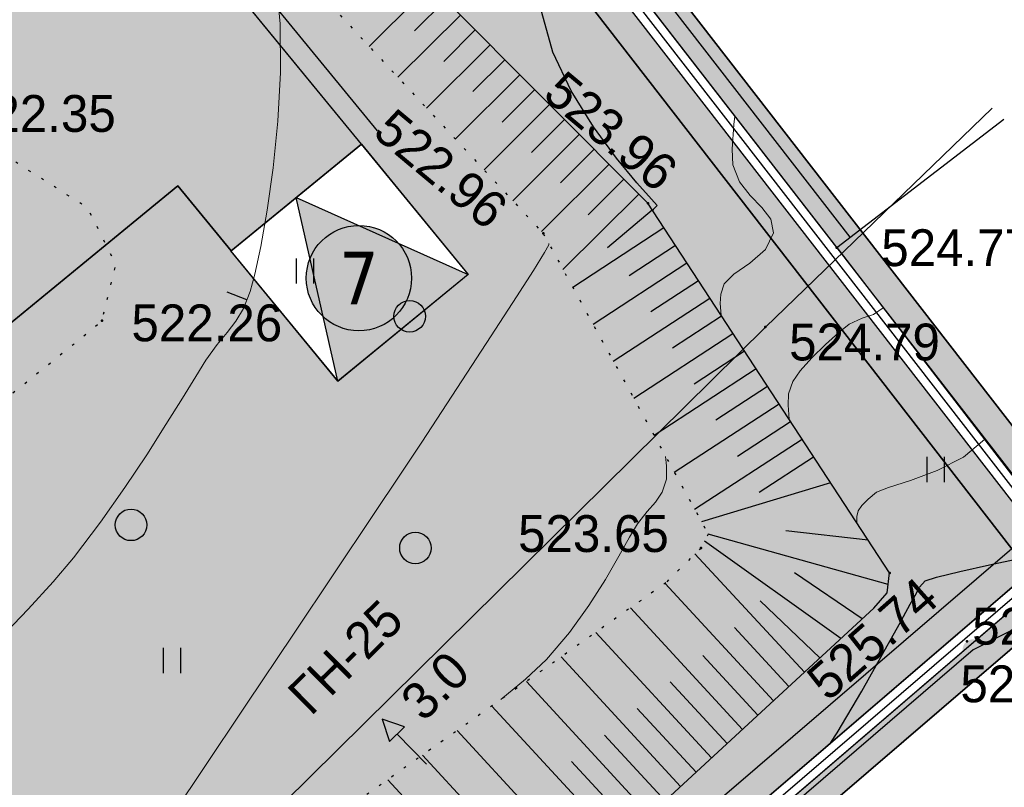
# Model space of a CAD drawing. Header units: millimetres. Extents: x 767170 to 66149698, y -983507 to 2493658.
# Tile 396 of 656: x 4680158 to 4703535, y -695288 to -677060. Entities that reach past the tile are written whole.
import ezdxf
from ezdxf.enums import TextEntityAlignment as Align

# ---------------------------------------------------------------- set-up
doc = ezdxf.new("R2010")
doc.units = ezdxf.units.MM
doc.linetypes.add('Д_ТРОТ_ТРУБА', pattern=[3, 1.5, -1.5])
doc.linetypes.add('Контура низ откосов  Штриховая 0.1-0.5 - - - - - - -', pattern=[0.6, 0.1, -0.5])
for name, color, linetype in [('(004) Точки рельефа', 7, 'Continuous'), ('(004a) Точки рельефа (отк.)', 7, 'Continuous'), ('(007) Здания', 7, 'Continuous'), ('(013) Газ', 30, 'ИК_Газопровод -------г--------'), ('(022) Возд. Линии', 7, 'Continuous'), ('(025) Дорога', 7, 'Continuous'), ('(031) Горизонтали', 42, 'Continuous'), ('(035) Откосы', 7, 'Continuous'), ('(036) Растительность', 7, 'Continuous'), ('(038) Деревья', 7, 'Continuous'), ('(039) Земля', 7, 'Continuous'), ('(040) Ограда', 7, 'Continuous'), ('bardyur', 7, 'Continuous'), ('GLUXOY OG', 7, 'Continuous'), ('latok', 6, 'Continuous'), ('METALL OG', 7, 'Continuous')]:
    doc.layers.add(name, color=color, linetype=linetype)
for name, color, linetype, lineweight in [('(032) Горизонтали утолщенные', 32, 'Continuous', 30), ('(042) Бергштрих', 32, 'Continuous', 30), ('ВВГ 3х2.5', 5, 'Continuous', 40)]:
    doc.layers.add(name, color=color, linetype=linetype, lineweight=lineweight)
doc.styles.add('BM-431', font='txt')
doc.styles.add('D-431', font='txt')
doc.styles.get("Standard").update_dxf_attribs({"font": 'isocpeui.ttf'})
doc.styles.add('Tahoma', font='tahoma.ttf')
doc.linetypes.add('BORD2', pattern='A,0.5,[130,ltypeshp.shx,S=0.25,R=135,X=0,Y=0],0.1,[130,ltypeshp.shx,S=0.25,R=135,X=0,Y=0],0.5', length=1.1)
doc.linetypes.add('FENCELINE1', pattern='A,6.35,-2.54,[133,ltypeshp.shx,S=2.54,R=0,X=-2.54,Y=0],-2.54,25.4', length=36.83)
doc.linetypes.add('GAZ_VOZDUSH', pattern='A,1,-2,["~",Standard,S=3,R=0,X=-1.5,Y=-1.5],-1,10', length=14)
doc.linetypes.add('ИК_Газопровод -------г--------', pattern='A,9,-0.6,["Г",Standard,S=1.2,R=0,X=0,Y=-0.6],-1.2', length=10.8)
doc.linetypes.add('ОГРАДА_БЕТ', pattern='A,4,["|",Standard,S=0.8,R=0,X=0,Y=-0.8],4', length=8)
doc.linetypes.add('ОГРАДА_ГЛИН', pattern='A,4,["|",Standard,S=0.8,R=0,X=0,Y=-0.8],0.5,["|",Standard,S=0.8,R=0,X=0,Y=-0.8],3.5', length=8)

# ---------------------------------------------------------------- blocks, each defined once
blk = doc.blocks.new('d')
at = {"layer": '(038) Деревья'}
blk.add_ellipse((0, 0), major_axis=(0.265, 0.265), ratio=1, start_param=5.497787, end_param=11.780972, dxfattribs=at)
blk = doc.blocks.new('I04010')
for p, q in [((-0.412273, 0.007146), (-0.412273, 1.207146)), ((0.387727, 1.207146), (0.387727, 0.007146))]:
    blk.add_line(p, q)
blk = doc.blocks.new('wef-flat-9')
at = {"layer": '(025) Дорога', "linetype": 'Д_ТРОТ_ТРУБА'}
blk.add_hatch(color=0, dxfattribs=at).paths.add_polyline_path([(-1751554.747, -1402386.181), (-1751554.392, -1402385.83), (-1751554.921, -1402385.65)])
at = {"layer": '(022) Возд. Линии', "color": 0}
for points in [[(-1751554.921, -1402385.65), (-1751554.747, -1402386.181)], [(-1751553.867, -1402386.717), (-1751554.569, -1402386.006)]]:
    blk.add_lwpolyline(points, dxfattribs=at)
at = {"layer": '(025) Дорога', "color": 0, "linetype": 'Д_ТРОТ_ТРУБА'}
blk.add_lwpolyline([(-1751554.747, -1402386.181), (-1751554.392, -1402385.83), (-1751554.921, -1402385.65), (-1751554.747, -1402386.181)], close=True, dxfattribs=at)
blk.add_lwpolyline([(-1751554.747, -1402386.181), (-1751554.392, -1402385.83)], dxfattribs=at)
blk = doc.blocks.new('A$C05d28b1e')
at = {"layer": '(013) Газ', "linetype": 'ByBlock'}
h = blk.add_hatch(color=0, dxfattribs=at)
edge = h.paths.add_edge_path()
edge.add_arc((-29954, -94459), 250, 0, 360)
at = {"layer": '(004) Точки рельефа', "color": 7, "linetype": 'ByBlock', "lineweight": -2}
for p in [(-37675, -83853), (-40161, -84572), (-33190, -84908), (-50637, -86644), (-34885, -86796), (-36416, -92038), (-31938, -92630)]:
    blk.add_point(p, dxfattribs=at)
at = {"layer": '(004a) Точки рельефа (отк.)', "color": 7, "linetype": 'ByBlock', "lineweight": -2}
blk.add_point((-30100, -94254), dxfattribs=at)
at = {"layer": '(007) Здания', "ltscale": 600}
for points in [[(-33190, -84908), (-29228, -81858)], [(-33190, -84908), (-27799, -91911), (-26584, -93359)]]:
    blk.add_lwpolyline(points, dxfattribs=at)
at = {"layer": '(013) Газ', "linetype": 'GAZ_VOZDUSH', "ltscale": 600, "flags": 128}
for points in [[(139039, 153682), (138885, 152734), (135454, 145357), (130316, 142546), (115842, 109039), (104824, 79051), (99727, 68744), (82201, 34139), (52809, 3628), (56082, -3749), (32593, -24350), (33828, -29046), (31852, -35564), (-6995, -77251), (-10648, -79274), (-22017, -90450), (-29954, -94459), (-74554, -132816), (-76953, -135094)], [(-29501, -81599), (-34885, -86796), (-57126, -108761), (-84722, -135134), (-87949, -138482), (-84911, -141883), (-86034, -142931)]]:
    blk.add_lwpolyline(points, dxfattribs=at)
at = {"layer": '(031) Горизонтали', "color": 42, "linetype": 'Continuous', "lineweight": 0, "ltscale": 600}
for points in [[(-53084, -94212), (-52391, -93495), (-51793, -92846), (-51310, -92270), (-50675, -91429), (-50095, -90606), (-49575, -89826), (-49118, -89110), (-48728, -88481), (-48410, -87964), (-48168, -87581), (-47901, -87210), (-47666, -86923), (-47459, -86657), (-47277, -86353), (-47116, -85948), (-47008, -85540), (-46867, -84880), (-46715, -84020), (-46571, -83010), (-46458, -81902), (-46395, -80747), (-46403, -79597), (-46505, -78503)], [(-35937, -86512), (-35956, -86237), (-35944, -86014), (-35861, -85766), (-35632, -85540), (-35253, -85274), (-34886, -84952), (-34694, -84554), (-34756, -84234), (-34968, -83952), (-35244, -83670), (-35503, -83347), (-35659, -82941), (-35674, -82570), (-35637, -81987), (-35613, -81784)], [(-52552, -103706), (-52539, -103695), (-52373, -103449), (-51921, -102778), (-51235, -101758), (-50367, -100466), (-49369, -98979), (-48291, -97373), (-47186, -95724), (-46104, -94110), (-45098, -92606), (-44218, -91289), (-43517, -90236), (-43045, -89524), (-42451, -88619), (-41855, -87709), (-41292, -86845), (-40794, -86075), (-40395, -85452), (-40128, -85023), (-40027, -84839), (-40029, -84812)], [(-34324, -88979), (-34324, -88979), (-34348, -88649), (-34334, -88381), (-34234, -88086), (-34063, -87836), (-33785, -87526), (-33457, -87206), (-33141, -86923), (-32895, -86727), (-32591, -86579), (-32320, -86496), (-32092, -86335)], [(-32712, -91446), (-32712, -91446), (-32717, -91295), (-32683, -91156), (-32599, -91034), (-32449, -90878), (-32248, -90715), (-31960, -90601), (-31439, -90435), (-30805, -90201), (-30180, -89883), (-29683, -89464)], [(-41163, -95638), (-40578, -95151), (-40079, -94686), (-39540, -94048), (-39075, -93402), (-38683, -92785), (-38362, -92233), (-38109, -91782), (-37922, -91467), (-37696, -91174), (-37494, -90949), (-37335, -90717), (-37236, -90402), (-37232, -90093), (-37255, -89865)]]:
    blk.add_lwpolyline(points, dxfattribs=at)
at = {"layer": '(032) Горизонтали утолщенные', "color": 32, "linetype": 'Continuous', "lineweight": 30, "ltscale": 600}
for points in [[(-37549, -84045), (-37544, -83991), (-37502, -83952), (-37459, -83904), (-37591, -83759), (-37938, -83370), (-38421, -82780), (-38966, -82036), (-39495, -81182), (-39930, -80264), (-40197, -79327), (-40291, -78454), (-40272, -77672), (-40155, -76939), (-39954, -76215), (-39947, -76195)], [(-33328, -96659), (-33185, -96428), (-32599, -95437), (-32102, -94564), (-31713, -93860), (-31450, -93377), (-31332, -93165), (-31227, -92970), (-31091, -92819), (-30825, -92734), (-30268, -92597), (-29564, -92438), (-28858, -92286), (-28293, -92170), (-28014, -92120), (-27806, -92141), (-27609, -92137)]]:
    blk.add_lwpolyline(points, dxfattribs=at)
at = {"layer": '(035) Откосы', "ltscale": 600}
for p, q in [((-44291, -80129), (-42832, -78676)), ((-43215, -79763), (-42479, -79030)), ((-43610, -80862), (-42126, -79384)), ((-42521, -80484), (-41773, -79739)), ((-42929, -81595), (-41420, -80093)), ((-41828, -81204), (-41068, -80447)), ((-42247, -82328), (-40715, -80801)), ((-41134, -81925), (-40362, -81155)), ((-41566, -83060), (-40009, -81510)), ((-40441, -82645), (-39656, -81864)), ((-40885, -83793), (-39304, -82218)), ((-39748, -83366), (-38951, -82572)), ((-40204, -84526), (-38598, -82926)), ((-39094, -84126), (-38245, -83280)), ((-39692, -85427), (-37892, -83635)), ((-38636, -84908), (-37570, -84014)), ((-39461, -85847), (-37297, -84432)), ((-38121, -85568), (-37023, -84850)), ((-38978, -86726), (-36749, -85269)), ((-37606, -86426), (-36476, -85687)), ((-38496, -87605), (-36202, -86106)), ((-37092, -87284), (-35929, -86524)), ((-38013, -88484), (-35655, -86943)), ((-36577, -88142), (-35382, -87361)), ((-37530, -89363), (-35108, -87780)), ((-36062, -89000), (-34835, -88198)), ((-37048, -90242), (-34561, -88617)), ((-35547, -89858), (-34288, -89035)), ((-36565, -91121), (-34014, -89454)), ((-35032, -90716), (-33741, -89872)), ((-36557, -92178), (-33960, -94991)), ((-37269, -92880), (-34695, -95669)), ((-38092, -93463), (-35430, -96347)), ((-35013, -93291), (-33593, -94652)), ((-35620, -93930), (-34328, -95330)), ((-38915, -94046), (-36164, -97025)), ((-39738, -94628), (-36899, -97703)), ((-36372, -94590), (-35062, -96008)), ((-40560, -95211), (-37634, -98382)), ((-37150, -95220), (-35797, -96686)), ((-41383, -95794), (-38368, -99060)), ((-37929, -95851), (-36532, -97364)), ((-42206, -96377), (-40182, -98569)), ((-38708, -96481), (-37266, -98043)), ((-43029, -96960), (-39838, -100416)), ((-39486, -97112), (-38001, -98721)), ((-43851, -97542), (-40572, -101094))]:
    blk.add_line(p, q, dxfattribs=at)
at = {"layer": '(035) Откосы', "linetype": 'Контура низ откосов  Штриховая 0.1-0.5 - - - - - - -', "ltscale": 600}
blk.add_lwpolyline([(-58043, -62121), (-51597, -72270), (-40161, -84572), (-36241, -91710), (-36416, -92038), (-37251, -92867), (-52689, -103803), (-66190, -113316), (-74159, -122490), (-84579, -134080)], dxfattribs=at)
at = {"layer": '(035) Откосы', "ltscale": 600}
for points in [[(-82186, -137023), (-69421, -126056), (-64578, -118675), (-47013, -107040), (-32314, -93471), (-31996, -93107), (-31938, -92630), (-37675, -83853), (-49817, -71663), (-58043, -62121)], [(-33337, -90490), (-36401, -91420)], [(-32445, -91855), (-34401, -91632)], [(-31972, -92905), (-36241, -91710)], [(-33092, -94189), (-36329, -91874)], [(-32585, -93721), (-34196, -92633)]]:
    blk.add_lwpolyline(points, dxfattribs=at)
at = {"layer": '(039) Земля', "linetype": 'Контура низ откосов  Штриховая 0.1-0.5 - - - - - - -', "ltscale": 600, "flags": 128}
blk.add_lwpolyline([(-69513, -96381), (-68982, -98259), (-67869, -99049), (-67044, -99442), (-53679, -89104), (-51093, -87023), (-50637, -86644), (-50306, -85304), (-50975, -83967), (-52820, -82792), (-54266, -82457), (-69297, -95728), (-69513, -96381)], dxfattribs=at)
at = {"layer": '(040) Ограда', "linetype": 'ОГРАДА_БЕТ', "ltscale": 600, "flags": 128}
for points in [[(-33190, -84908), (-58509, -52263), (-37656, -33532), (-37389, -33830), (-37091, -33562)], [(-84579, -134080), (-82186, -137023), (-81425, -137959), (-27799, -91911)]]:
    blk.add_lwpolyline(points, dxfattribs=at)
at = {"layer": '(040) Ограда', "ltscale": 600, "flags": 128}
blk.add_lwpolyline([(-32874, -84663), (-57965, -52312), (-37686, -34097), (-37419, -34394), (-36824, -33860)], dxfattribs=at)
at = {"layer": '(040) Ограда', "ltscale": 600}
blk.add_lwpolyline([(-84889, -134332), (-82496, -137275), (-81476, -138531), (-27538, -92214)], dxfattribs=at)
at = {"layer": '(042) Бергштрих', "color": 32, "linetype": 'Continuous', "lineweight": 30, "ltscale": 600}
blk.add_line((-47196, -86150), (-47661, -85965), dxfattribs=at)
at = {"layer": '(022) Возд. Линии', "xscale": 1000, "yscale": 1000, "zscale": 1000}
blk.add_blockref('wef-flat-9', (1751510938, 1402289545), dxfattribs=at)
at = {"layer": '(036) Растительность', "linetype": 'Continuous', "xscale": 500, "yscale": 500, "zscale": 500}
for p in [(-45810, -85766), (-30836, -90477), (-48970, -95012)]:
    blk.add_blockref('I04010', p, dxfattribs=at)
at = {"layer": '(038) Деревья', "linetype": 'Continuous', "xscale": 1000, "yscale": 1000, "zscale": 1000}
for p in [(-43332, -86537), (-49945, -91491), (-43194, -92041)]:
    blk.add_blockref('d', p, dxfattribs=at)
at = {"layer": '(004) Точки рельефа', "linetype": 'ByBlock', "char_height": 875, "attachment_point": 4, "style": 'D-431'}
for s, insert, rotation in [('523.96', (-39927, -80998), 320.1704), ('522.96', (-43964, -81894), 320.1704), ('525.74', (-33686, -95381), 41.4416)]:
    blk.add_mtext(s, dxfattribs=dict(at, insert=insert, rotation=rotation))
for s, insert in [('522.35', (-53888, -81728)), ('524.77', (-32134, -84916)), ('522.26', (-49937, -86701)), ('524.79', (-34322, -87155)), ('523.65', (-40757, -91704)), ('526.59', (-30255, -95272))]:
    blk.add_mtext(s, dxfattribs=dict(at, insert=insert))
at = {"layer": '(004a) Точки рельефа (отк.)', "linetype": 'ByBlock', "insert": (-29975, -93904), "char_height": 875, "attachment_point": 4, "style": 'D-431'}
blk.add_mtext('526.53', dxfattribs=at)
at = {"layer": '(013) Газ', "color": 0, "linetype": 'Continuous', "style": 'BM-431'}
for s, p in [('ГН-25', (-45678, -96051)), ('3.0', (-43000, -96192))]:
    blk.add_text(s, height=875, rotation=44.6423, dxfattribs=at).set_placement(p)
blk = doc.blocks.new('A$Cf7d37bc6')
h = blk.add_hatch(color=1)
h.dxf.hatch_style = 1
h.paths.add_polyline_path([(-1024, 1718), (-695, -2742), (2742, -695)])
blk.add_lwpolyline([(-2742, 695), (695, 2742), (2742, -695), (-695, -2742)], close=True)
blk.add_lwpolyline([(-695, -2742), (-1024, 1718), (2742, -695)])
blk = doc.blocks.new('Eksplikatsia')
h = blk.add_hatch(color=2)
h.dxf.hatch_style = 1
edge = h.paths.add_edge_path()
edge.add_arc((0, 0), 1250, 0, 360)
at = {"lineweight": 30}
blk.add_circle((0, 0), 1250, dxfattribs=at)
at = {"color": 1}
blk.add_attdef('№', text='', height=1250, dxfattribs=at).set_placement((0, 0), align=Align.MIDDLE_CENTER)
blk = doc.blocks.new('asdaw1234141')
at = {"layer": '(013) Газ', "linetype": 'ByBlock'}
h = blk.add_hatch(color=0, dxfattribs=at)
edge = h.paths.add_edge_path()
edge.add_arc((-14289, -32290), 250, 0, 360)
at = {"layer": '(004) Точки рельефа', "color": 7, "linetype": 'ByBlock', "lineweight": -2}
for p in [(-17525, -22739), (-20751, -29869), (-16273, -30461)]:
    blk.add_point(p, dxfattribs=at)
at = {"layer": '(004a) Точки рельефа (отк.)', "color": 7, "linetype": 'ByBlock', "lineweight": -2}
blk.add_point((-14435, -32085), dxfattribs=at)
at = {"layer": '(007) Здания', "ltscale": 600}
for points in [[(-17525, -22739), (-13563, -19689)], [(-17525, -22739), (-12134, -29742), (-10919, -31190)]]:
    blk.add_lwpolyline(points, dxfattribs=at)
at = {"layer": '(013) Газ', "linetype": 'GAZ_VOZDUSH', "ltscale": 600, "flags": 128}
blk.add_lwpolyline([(-13836, -19430), (-19220, -24627), (-41461, -46592), (-69057, -72965), (-72284, -76313), (-69246, -79714), (-70369, -80762)], dxfattribs=at)
at = {"layer": '(031) Горизонтали', "color": 42, "linetype": 'Continuous', "lineweight": 0, "ltscale": 600}
for points in [[(-36887, -41537), (-36874, -41526), (-36708, -41280), (-36256, -40609), (-35570, -39589), (-34702, -38297), (-33704, -36810), (-32626, -35204), (-31521, -33555), (-30439, -31941), (-29433, -30437), (-28553, -29120), (-27852, -28067), (-27380, -27355), (-26786, -26450), (-26190, -25540), (-25627, -24676), (-25129, -23906), (-24730, -23283), (-24463, -22854), (-24362, -22670), (-24364, -22643)], [(-18659, -26810), (-18659, -26810), (-18683, -26480), (-18669, -26212), (-18569, -25917), (-18398, -25667), (-18120, -25357), (-17792, -25037), (-17476, -24754), (-17230, -24558), (-16926, -24410), (-16655, -24327), (-16427, -24166)], [(-17047, -29277), (-17047, -29277), (-17052, -29126), (-17018, -28987), (-16934, -28865), (-16784, -28709), (-16583, -28546), (-16295, -28432), (-15774, -28266), (-15140, -28032), (-14515, -27714), (-14018, -27295)], [(-25498, -33469), (-24913, -32982), (-24414, -32517), (-23875, -31879), (-23410, -31233), (-23018, -30616), (-22697, -30064), (-22444, -29613), (-22257, -29298), (-22031, -29005), (-21829, -28780), (-21670, -28548), (-21571, -28233), (-21567, -27924), (-21590, -27696)]]:
    blk.add_lwpolyline(points, dxfattribs=at)
at = {"layer": '(032) Горизонтали утолщенные', "color": 32, "linetype": 'Continuous', "lineweight": 30, "ltscale": 600}
blk.add_lwpolyline([(-17663, -34490), (-17520, -34259), (-16934, -33268), (-16437, -32395), (-16048, -31691), (-15785, -31208), (-15667, -30996), (-15562, -30801), (-15426, -30650), (-15160, -30565), (-14603, -30428), (-13899, -30269), (-13193, -30117), (-12628, -30001), (-12349, -29951), (-12141, -29972), (-11944, -29968)], dxfattribs=at)
at = {"layer": '(035) Откосы', "ltscale": 600}
for p, q in [((-19367, -28547), (-18076, -27703)), ((-20892, -30009), (-18295, -32822)), ((-21604, -30711), (-19030, -33500)), ((-22427, -31294), (-19765, -34178)), ((-19348, -31122), (-17928, -32483)), ((-19955, -31761), (-18663, -33161)), ((-23250, -31877), (-20499, -34856)), ((-24073, -32459), (-21234, -35534)), ((-20707, -32421), (-19397, -33839)), ((-24895, -33042), (-21969, -36213)), ((-21485, -33051), (-20132, -34517)), ((-25718, -33625), (-22703, -36891)), ((-22264, -33682), (-20867, -35195)), ((-26541, -34208), (-24517, -36400)), ((-23043, -34312), (-21601, -35874)), ((-27364, -34791), (-24173, -38247)), ((-23821, -34943), (-22336, -36552)), ((-28186, -35373), (-24907, -38925))]:
    blk.add_line(p, q, dxfattribs=at)
for points in [[(-17672, -28321), (-20736, -29251)], [(-16307, -30736), (-20576, -29541)], [(-16780, -29686), (-18736, -29463)], [(-17427, -32020), (-20664, -29705)], [(-16920, -31552), (-18531, -30464)]]:
    blk.add_lwpolyline(points, dxfattribs=at)
at = {"layer": '(040) Ограда', "linetype": 'ОГРАДА_БЕТ', "ltscale": 600, "flags": 128}
blk.add_lwpolyline([(-68914, -71911), (-66521, -74854), (-65760, -75790), (-12134, -29742)], dxfattribs=at)
at = {"layer": '(040) Ограда', "ltscale": 600}
blk.add_lwpolyline([(-69224, -72163), (-66831, -75106), (-65811, -76362), (-11873, -30045)], dxfattribs=at)
at = {"layer": '(022) Возд. Линии', "xscale": 1000, "yscale": 1000, "zscale": 1000}
blk.add_blockref('wef-flat-9', (1751526603, 1402351714), dxfattribs=at)
at = {"layer": '(036) Растительность', "linetype": 'Continuous', "xscale": 500, "yscale": 500, "zscale": 500}
blk.add_blockref('I04010', (-15171, -28308), dxfattribs=at)
at = {"layer": '(038) Деревья', "linetype": 'Continuous', "xscale": 1000, "yscale": 1000, "zscale": 1000}
blk.add_blockref('d', (-27529, -29872), dxfattribs=at)
at = {"layer": '(004) Точки рельефа', "linetype": 'ByBlock', "char_height": 875, "attachment_point": 4, "style": 'D-431'}
for s, insert in [('524.77', (-16469, -22747)), ('524.79', (-18657, -24986)), ('523.65', (-25092, -29535)), ('526.59', (-14590, -33103))]:
    blk.add_mtext(s, dxfattribs=dict(at, insert=insert))
at = {"layer": '(004) Точки рельефа', "linetype": 'ByBlock', "insert": (-18021, -33212), "char_height": 875, "attachment_point": 4, "rotation": 41.4416, "style": 'D-431'}
blk.add_mtext('525.74', dxfattribs=at)
at = {"layer": '(004a) Точки рельефа (отк.)', "linetype": 'ByBlock', "insert": (-14310, -31735), "char_height": 875, "attachment_point": 4, "style": 'D-431'}
blk.add_mtext('526.53', dxfattribs=at)
at = {"layer": '(013) Газ', "color": 0, "linetype": 'Continuous', "style": 'BM-431'}
for s, p in [('ГН-25', (-30013, -33882)), ('3.0', (-27335, -34023))]:
    blk.add_text(s, height=875, rotation=44.6423, dxfattribs=at).set_placement(p)
at = {"color": 4, "oblique": 15}
for p in [(7915, -43169, 526510), (-14957, -65237, 525926), (-30354, -80716, 525694), (-52139, -102428, 524466)]:
    blk.add_attdef('Z', p, '', height=1000, rotation=4.8022, dxfattribs=at)

msp = doc.modelspace()

# ---------------------------------------------------------------- hatches: boundary and pattern name
at = {"true_color": 0xb1ab95}
h = msp.add_hatch(color=253, dxfattribs=at)
h.dxf.hatch_style = 1
edge = h.paths.add_edge_path(flags=17)
edge.add_line((4648328.86, -738071.2), (4647915.34, -737503.02))
edge.add_line((4647915.34, -737503.02), (4646931.78, -738360.79))
edge.add_line((4646931.78, -738360.79), (4609545.14, -686990.45))
edge.add_line((4609545.14, -686990.45), (4554229.9, -602908.45))
edge.add_arc((4559661.29, -598492.56), 7000, 211.28657, 219.112196, ccw=False)
edge.add_line((4553679.22, -602127.79), (4553229.88, -601388.36))
edge.add_line((4553229.88, -601388.36), (4533953.64, -572087.48))
edge.add_line((4533953.64, -572087.48), (4602632.28, -530361.44))
edge.add_line((4602632.28, -530361.44), (4604789.51, -533892.39))
edge.add_line((4604789.51, -533892.39), (4616540.26, -527093.09))
edge.add_line((4616540.26, -527093.09), (4614274.15, -523338.35))
edge.add_line((4614274.15, -523338.35), (4613999.59, -524427.82))
edge.add_line((4613999.59, -524427.82), (4615281.05, -526536.56))
edge.add_line((4615281.05, -526536.56), (4605026.09, -532768.38))
edge.add_line((4605026.09, -532768.38), (4603727.79, -530631.93))
edge.add_line((4603727.79, -530631.93), (4613982.76, -524400.11))
edge.add_line((4613982.76, -524400.11), (4614272.47, -523289.38))
edge.add_line((4614272.47, -523289.38), (4661746.18, -494446.5))
edge.add_line((4661746.18, -494446.5), (4666840.86, -503524.83))
edge.add_line((4666840.86, -503524.83), (4664029.81, -505186.6))
edge.add_line((4664029.81, -505186.6), (4667083.12, -510351.6))
edge.add_line((4667083.12, -510351.6), (4669777.97, -508758.53))
edge.add_line((4669777.97, -508758.53), (4723113.12, -603797.76))
edge.add_line((4723113.12, -603797.76), (4692488.82, -624059.16))
edge.add_line((4692488.82, -624059.16), (4692257.35, -629108.35))
edge.add_line((4692257.35, -629108.35), (4693613.74, -630946.33))
edge.add_line((4693613.74, -630946.33), (4672742.68, -649693.55))
edge.add_line((4672742.68, -649693.55), (4703709.99, -689621.19))
edge.add_line((4703709.99, -689621.19), (4657133.67, -729612.65))
edge.add_line((4657133.67, -729612.65), (4654266.42, -726274.34))
edge.add_line((4654266.42, -726274.34), (4649895.98, -730028.08))
edge.add_line((4649895.98, -730028.08), (4652913.13, -734173.73))
edge.add_line((4652913.13, -734173.73), (4654023.68, -733205.21))
edge.add_line((4654023.68, -733205.21), (4651482.87, -730246.98))
edge.add_line((4651482.87, -730246.98), (4654137.97, -727966.53))
edge.add_line((4654137.97, -727966.53), (4656679.31, -730925.39))
edge.add_line((4656679.31, -730925.39), (4704671.28, -689718.44))
edge.add_line((4704671.28, -689718.44), (4673694.92, -649779.14))
edge.add_line((4673694.92, -649779.14), (4694554.49, -631042.24))
edge.add_line((4694554.49, -631042.24), (4692967.99, -628892.43))
edge.add_line((4692967.99, -628892.43), (4693171.79, -624446.63))
edge.add_line((4693171.79, -624446.63), (4724041.97, -604022.56))
edge.add_line((4724041.97, -604022.56), (4662002, -493472.01))
edge.add_line((4662002, -493472.01), (4532970.04, -571866.01))
edge.add_line((4532970.04, -571866.01), (4608969.43, -687388.99))
edge.add_line((4608969.43, -687388.99), (4646815.68, -739390.85))
edge.add_line((4646815.68, -739390.85), (4648328.86, -738071.2))
h.paths.add_polyline_path([(4608640.46, -687616.72), (4532407.98, -571739.45), (4662148.18, -492915.16), (4724572.74, -604151.02), (4693562.06, -624668.05), (4693374.06, -628769.05), (4695092.06, -631097.05), (4674239.06, -649828.05), (4705218.78, -689771.68), (4656939.91, -731228.8), (4657460.9, -731835.39), (4654805.8, -734115.84), (4654284.31, -733508.66), (4653149.42, -734498.41), (4654323.65, -736111.82), (4659153.09, -731963.84), (4658306.41, -730978.06), (4706180.05, -689868.9), (4675191.31, -649913.64), (4696032.82, -631192.96), (4694084.7, -628553.13), (4694245.04, -625055.52), (4725501.59, -604375.82), (4662404, -491940.66), (4531424.38, -571517.97), (4608064.75, -688015.26), (4646633.24, -741009.51), (4648978.66, -738964.05), (4648565.15, -738395.87), (4646749.34, -739979.46)])
at = {"true_color": 0x939598}
h = msp.add_hatch(color=252, dxfattribs=at)
h.dxf.hatch_style = 1
edge = h.paths.add_edge_path(flags=16)
edge.add_line((4573708.6, -594051.74), (4561051.61, -601743.25))
edge.add_arc((4559493.66, -599179.51), 3000, 211.28657, 301.28657, ccw=False)
edge.add_line((4556929.91, -600737.47), (4542991.9, -577801.35))
edge.add_arc((4545555.64, -576243.39), 3000, 121.28657, 211.28657, ccw=False)
edge.add_line((4543997.69, -573679.65), (4557535.03, -565453.16))
edge.add_arc((4559092.99, -568016.9), 3000, 29.088455, 121.28657, ccw=False)
edge.add_line((4561714.6, -566558.42), (4569388.96, -580353.06))
edge.add_line((4569388.96, -580353.06), (4570361.99, -582102.09))
edge.add_line((4570361.99, -582102.09), (4572308.06, -585600.14))
edge.add_line((4572308.06, -585600.14), (4573281.1, -587349.17))
edge.add_line((4573281.1, -587349.17), (4574772.25, -590029.52))
edge.add_arc((4572150.64, -591488), 3000, -58.71343, 29.088455, ccw=False)
edge = h.paths.add_edge_path(flags=16)
edge.add_line((4633053.35, -604862.94), (4641159.4, -619934.02))
edge.add_arc((4638517.31, -621355.08), 3000, -61.72623, 28.27377, ccw=False)
edge.add_line((4639938.37, -623997.16), (4612215.1, -638908.24))
edge.add_arc((4610794.04, -636266.15), 3000, 209.088455, 298.27377, ccw=False)
edge.add_line((4608172.43, -637724.63), (4600663.25, -624226.89))
edge.add_arc((4603284.86, -622768.41), 3000, 121.28657, 209.088455, ccw=False)
edge.add_line((4601726.9, -620204.67), (4628853.32, -603720.26))
edge.add_arc((4630411.27, -606284), 3000, 28.27377, 121.28657, ccw=False)
edge = h.paths.add_edge_path(flags=16)
edge.add_line((4669460.31, -604792.73), (4664069.3, -595313.39))
edge.add_line((4664069.3, -595313.39), (4660127.26, -588381.85))
edge.add_arc((4662735.03, -586898.78), 3000, 120.099397, 209.6274, ccw=False)
edge.add_line((4661230.53, -584303.31), (4684657.29, -570723.62))
edge.add_arc((4686161.8, -573319.09), 3000, 29.878037, 120.099397, ccw=False)
edge.add_line((4688763.06, -571824.62), (4691629.68, -576814.25))
edge.add_line((4691629.68, -576814.25), (4694200.53, -581289.05))
edge.add_line((4694200.53, -581289.05), (4696126.62, -584641.6))
edge.add_arc((4693525.35, -586136.06), 3000, -59.036343, 29.878037, ccw=False)
edge.add_line((4695068.83, -588708.55), (4683515.03, -595640.8))
edge.add_arc((4685058.51, -598213.28), 3000, 120.963657, 150.600522)
edge.add_line((4682444.86, -596740.59), (4679319.04, -602288.16))
edge.add_arc((4676705.38, -600815.47), 3000, 298.27377, 330.600522, ccw=False)
edge.add_line((4678126.44, -603457.55), (4673489.14, -605951.74))
edge.add_arc((4672068.09, -603309.65), 3000, 209.6274, 298.27377, ccw=False)
edge = h.paths.add_edge_path(flags=16)
edge.add_line((4654948.51, -512967.11), (4659958.55, -521687.58))
edge.add_line((4659958.55, -521687.58), (4663442.83, -527752.3))
edge.add_line((4663442.83, -527752.3), (4667900.19, -535510.76))
edge.add_arc((4665298.92, -537005.23), 3000, -59.410366, 29.878037, ccw=False)
edge.add_line((4666825.58, -539587.73), (4658211.96, -544679.71))
edge.add_line((4658211.96, -544679.71), (4654139.23, -547087.32))
edge.add_line((4654139.23, -547087.32), (4643778.56, -553212.07))
edge.add_line((4643778.56, -553212.07), (4645855.99, -556630.65))
edge.add_line((4645855.99, -556630.65), (4654998.8, -551225.84))
edge.add_arc((4656525.46, -553808.34), 3000, 30.603626, 120.589661, ccw=False)
edge.add_line((4659107.59, -552281.05), (4661575.02, -556453.8))
edge.add_line((4661575.02, -556453.8), (4664993.09, -554376.68))
edge.add_line((4664993.09, -554376.68), (4662551.3, -550246.14))
edge.add_arc((4665133.8, -548719.48), 3000, 120.589634, 210.589634, ccw=False)
edge.add_line((4663607.14, -546136.98), (4668754.2, -543094.27))
edge.add_arc((4670280.86, -545676.78), 3000, 29.878037, 120.589634, ccw=False)
edge.add_line((4672882.13, -544182.31), (4679098.76, -555002.96))
edge.add_line((4679098.76, -555002.96), (4673414.22, -558268.81))
edge.add_line((4673414.22, -558268.81), (4675492.13, -561688.17))
edge.add_line((4675492.13, -561688.17), (4681091.38, -558471.31))
edge.add_line((4681091.38, -558471.31), (4683781.47, -563153.68))
edge.add_arc((4681180.21, -564648.14), 3000, -59.900603, 29.878037, ccw=False)
edge.add_line((4682684.71, -567243.61), (4654161.64, -583777.46))
edge.add_line((4654161.64, -583777.46), (4657816.03, -589791.04))
edge.add_line((4657816.03, -589791.04), (4656690.95, -590430.89))
edge.add_line((4656690.95, -590430.89), (4665866.46, -606564.75))
edge.add_arc((4663258.69, -608047.83), 3000, -61.72623, 29.6274, ccw=False)
edge.add_line((4664679.74, -610689.91), (4648745.31, -619260.31))
edge.add_arc((4647324.26, -616618.23), 3000, 208.27377, 298.27377, ccw=False)
edge.add_line((4644682.17, -618039.28), (4636159.36, -602193.32))
edge.add_arc((4638801.44, -600772.26), 3000, 120.099397, 208.27377, ccw=False)
edge.add_line((4637296.93, -598176.79), (4639797.86, -596727.09))
edge.add_line((4639797.86, -596727.09), (4637872.49, -593558.75))
edge.add_line((4637872.49, -593558.75), (4613410.69, -608423.9))
edge.add_line((4613410.69, -608423.9), (4599977.64, -616587.01))
edge.add_arc((4598419.68, -614023.27), 3000, 209.088478, 301.28657, ccw=False)
edge.add_line((4595798.07, -615481.75), (4584604.8, -595361.87))
edge.add_arc((4587226.41, -593903.39), 3000, 120.589634, 209.088455, ccw=False)
edge.add_line((4585699.76, -591320.89), (4596322.96, -585040.94))
edge.add_arc((4597657.97, -587727.53), 3000, 30.589658, 116.423367, ccw=False)
edge.add_line((4600240.47, -586200.87), (4603470.69, -591665.14))
edge.add_line((4603470.69, -591665.14), (4606966.99, -589638.46))
edge.add_line((4606966.99, -589638.46), (4603703.67, -584198.45))
edge.add_arc((4606266.31, -582638.67), 3000, 120.589634, 211.327181, ccw=False)
edge.add_line((4604739.65, -580056.17), (4617056.79, -572784.05))
edge.add_line((4617056.79, -572784.05), (4614979.36, -569365.47))
edge.add_line((4614979.36, -569365.47), (4602568.79, -576702.04))
edge.add_line((4602568.79, -576702.04), (4590421.9, -583882.72))
edge.add_line((4590421.9, -583882.72), (4583889.81, -587744.19))
edge.add_arc((4582363.15, -585161.69), 3000, 209.088455, 300.589634, ccw=False)
edge.add_line((4579741.54, -586620.17), (4567029.48, -563770.27))
edge.add_arc((4569651.09, -562311.79), 3000, 120.054821, 209.088455, ccw=False)
edge.add_line((4568148.6, -559715.15), (4585050.78, -549935.1))
edge.add_line((4585050.78, -549935.1), (4605655.83, -538012.47))
edge.add_arc((4607158.31, -540609.11), 3000, 31.28657, 120.054821, ccw=False)
edge.add_line((4609722.05, -539051.15), (4612993.86, -544435.17))
edge.add_line((4612993.86, -544435.17), (4621966.95, -538982.32))
edge.add_line((4621966.95, -538982.32), (4618879.39, -533901.49))
edge.add_arc((4621443.13, -532343.53), 3000, 120.054821, 211.28657, ccw=False)
edge.add_line((4619940.65, -529746.89), (4647130.07, -514014.36))
edge.add_line((4647130.07, -514014.36), (4650844.76, -511864.94))
edge.add_arc((4652347.25, -514461.58), 3000, 29.878037, 120.054821, ccw=False)
edge = h.paths.add_edge_path(flags=16)
edge.add_line((4652002.44, -702025.69), (4640386.08, -711565.34))
edge.add_arc((4638482.14, -709246.93), 3000, 216.04662, 309.393717, ccw=False)
edge.add_line((4636056.53, -711012.26), (4632519.84, -706152.74))
edge.add_arc((4634945.45, -704387.41), 3000, 129.393717, 216.04662, ccw=False)
edge.add_line((4633041.51, -702069), (4644386.69, -692752.05))
edge.add_arc((4646290.63, -695070.46), 3000, 39.393717, 129.393717, ccw=False)
edge.add_line((4648609.04, -693166.53), (4652416.91, -697803.35))
edge.add_arc((4650098.5, -699707.28), 3000, -50.606283, 39.393717, ccw=False)
edge = h.paths.add_edge_path()
edge.add_arc((4693525.35, -586136.06), 7000, 300.963657, 389.878037)
edge.add_line((4699594.97, -582648.98), (4690723.46, -567207.27))
edge.add_line((4690723.46, -567207.27), (4661792.88, -516850.78))
edge.add_arc((4664394.14, -515356.32), 3000, 119.878037, 209.878037, ccw=False)
edge.add_line((4662899.68, -512755.05), (4667083.12, -510351.6))
edge.add_line((4667083.12, -510351.6), (4665047.42, -506908))
edge.add_line((4665047.42, -506908), (4660444.37, -509552.52))
edge.add_arc((4658949.9, -506951.26), 3000, 228.679871, 299.878037, ccw=False)
edge.add_arc((4652347.25, -514461.58), 7000, 48.679871, 120.054821)
edge.add_line((4648841.45, -508402.75), (4561750.14, -558796.11))
edge.add_line((4561750.14, -558796.11), (4541368.22, -571181.97))
edge.add_line((4541368.22, -571181.97), (4536625.3, -574064.19))
edge.add_line((4536625.3, -574064.19), (4553229.88, -601388.36))
edge.add_line((4553229.88, -601388.36), (4553679.22, -602127.79))
edge.add_arc((4559661.29, -598492.56), 7000, 211.28657, 301.28657)
edge.add_line((4563296.52, -604474.62), (4575214.6, -597232.14))
edge.add_arc((4576772.56, -599795.88), 3000, 29.088455, 121.28657, ccw=False)
edge.add_line((4579394.17, -598337.4), (4581112.52, -601426.14))
edge.add_arc((4578490.91, -602884.62), 3000, -60.911545, 29.088455, ccw=False)
edge.add_line((4579949.39, -605506.23), (4577327.78, -606964.71))
edge.add_line((4577327.78, -606964.71), (4594829.51, -638424.04))
edge.add_line((4594829.51, -638424.04), (4596768.68, -637345.22))
edge.add_arc((4598227.16, -639966.83), 3000, 15.949142, 119.088455, ccw=False)
edge.add_line((4601111.68, -639142.48), (4606747.37, -658886.99))
edge.add_line((4606747.37, -658886.99), (4627182.73, -709015.8))
edge.add_line((4627182.73, -709015.8), (4652438.15, -743717.49))
edge.add_arc((4650012.54, -745482.82), 3000, -46.417977, 36.04662, ccw=False)
edge.add_line((4652080.72, -747655.99), (4660849.13, -739311.19))
edge.add_arc((4658780.92, -737138.05), 3000, 216.04662, 313.582833, ccw=False)
edge.add_line((4656355.31, -738903.38), (4641951.02, -719111.47))
edge.add_arc((4644376.63, -717346.14), 3000, 129.393717, 216.04662, ccw=False)
edge.add_line((4642472.7, -715027.73), (4683909.14, -681006.43))
edge.add_line((4683909.14, -681006.43), (4685174.86, -682548.2))
edge.add_line((4685174.86, -682548.2), (4688272.08, -680012.3))
edge.add_line((4688272.08, -680012.3), (4670497.97, -658368.9))
edge.add_line((4670497.97, -658368.9), (4640358.64, -683120.09))
edge.add_line((4640358.64, -683120.09), (4642262.58, -685438.49))
edge.add_arc((4639944.17, -687342.43), 3000, -50.606283, 39.393717, ccw=False)
edge.add_line((4641848.11, -689660.84), (4632949.52, -696968.59))
edge.add_arc((4631045.59, -694650.18), 3000, 202.178608, 309.393717, ccw=False)
edge.add_line((4628267.55, -695782.66), (4612318.03, -656657.79))
edge.add_arc((4615096.06, -655525.3), 3000, 165.441673, 202.178608, ccw=False)
edge.add_line((4612192.38, -654771.21), (4615276.99, -642893.81))
edge.add_arc((4618180.67, -643647.91), 3000, 118.27377, 165.441673, ccw=False)
edge.add_line((4616759.61, -641005.82), (4679510.67, -607254.91))
edge.add_arc((4675247.5, -599328.66), 9000, 298.27377, 330.600522)
edge.add_line((4683088.46, -603746.72), (4685410.25, -599626.12))
edge.add_arc((4688023.91, -601098.81), 3000, 120.963657, 150.600522, ccw=False)
edge.add_line((4686480.43, -598526.33), (4697126.81, -592138.52))
at = {"true_color": 0x7abf6e, "transparency": 33554687}
h = msp.add_hatch(color=83, dxfattribs=at)
h.dxf.hatch_style = 1
edge = h.paths.add_edge_path()
edge.add_line((4672742.68, -649693.55), (4693613.74, -630946.33))
edge.add_line((4693613.74, -630946.33), (4692257.35, -629108.35))
edge.add_line((4692257.35, -629108.35), (4692488.82, -624059.16))
edge.add_line((4692488.82, -624059.16), (4723113.12, -603797.76))
edge.add_line((4723113.12, -603797.76), (4669777.97, -508758.53))
edge.add_line((4669777.97, -508758.53), (4667083.12, -510351.6))
edge.add_line((4667083.12, -510351.6), (4662899.68, -512755.05))
edge.add_arc((4664394.14, -515356.32), 3000, 119.878037, 209.878037)
edge.add_line((4661792.88, -516850.78), (4690723.46, -567207.27))
edge.add_line((4690723.46, -567207.27), (4699594.97, -582648.98))
edge.add_arc((4693525.35, -586136.06), 7000, -55.270017, 29.878037, ccw=False)
edge.add_line((4697513.32, -591888.99), (4686480.43, -598526.33))
edge.add_arc((4688023.91, -601098.81), 3000, 120.963657, 139.566005)
edge.add_line((4685740.45, -599153.09), (4690419.05, -606846.5))
edge.add_arc((4698537.81, -605125.89), 8299.08, 65.859243, 191.965676, ccw=False)
edge.add_line((4701931.97, -597552.62), (4708872.89, -593333.25))
edge.add_line((4708872.89, -593333.25), (4711470.14, -597605.76))
edge.add_line((4711470.14, -597605.76), (4704634.12, -601761.35))
edge.add_line((4704634.12, -601761.35), (4704066.14, -602106.62))
edge.add_arc((4698537.81, -605125.89), 6299.08, 28.640917, 117.796969)
edge.add_arc((4696529.59, -601324.68), 2000, 0, 117.687433, ccw=False)
edge.add_arc((4696529.59, -601324.68), 2000, -180, 0, ccw=False)
edge.add_arc((4696529.59, -601324.68), 2000, 118.008419, 180, ccw=False)
edge.add_arc((4698537.81, -605125.89), 6299.08, 117.898884, 214.625333)
edge.add_line((4693354.39, -608705.08), (4696316.59, -610327.73))
edge.add_line((4696316.59, -610327.73), (4696411.61, -614558.72))
edge.add_line((4696411.61, -614558.72), (4694992.63, -615421.02))
edge.add_arc((4686112.27, -616126.95), 8908.37, -114.382837, 4.545082, ccw=False)
edge.add_arc((4668167.93, -627035.68), 14537.88, -112.551967, 11.084172, ccw=False)
edge.add_arc((4654709.16, -639325.57), 7964.66, 229.589974, 351.797706, ccw=False)
edge.add_line((4649546.04, -645390.06), (4646836.72, -647036.48))
edge.add_line((4646836.72, -647036.48), (4643125.07, -645003.28))
edge.add_line((4643125.07, -645003.28), (4643030.05, -640772.3))
edge.add_line((4643030.05, -640772.3), (4643983.78, -640192.73))
edge.add_line((4643983.78, -640192.73), (4637647.37, -629771.26))
edge.add_line((4637647.37, -629771.26), (4624493.01, -636846.38))
edge.add_line((4624493.01, -636846.38), (4619720.98, -655211.31))
edge.add_line((4619720.98, -655211.31), (4635792.02, -694634.25))
edge.add_line((4635792.02, -694634.25), (4641848.11, -689660.84))
edge.add_arc((4639944.17, -687342.43), 3000, 309.393717, 399.393717)
edge.add_line((4642262.58, -685438.49), (4640358.64, -683120.09))
edge.add_line((4640358.64, -683120.09), (4670497.97, -658368.9))
edge.add_line((4670497.97, -658368.9), (4688272.08, -680012.3))
edge.add_line((4688272.08, -680012.3), (4690802.79, -683103.18))
edge.add_line((4690802.79, -683103.18), (4687707.13, -685644.58))
edge.add_line((4687707.13, -685644.58), (4685169.05, -682552.96))
edge.add_line((4685169.05, -682552.96), (4685174.86, -682548.2))
edge.add_line((4685174.86, -682548.2), (4683909.14, -681006.43))
edge.add_line((4683909.14, -681006.43), (4646016.76, -712117.88))
edge.add_line((4646016.76, -712117.88), (4655526.82, -725184.98))
edge.add_line((4655526.82, -725184.98), (4654263.05, -726270.42))
edge.add_line((4654263.05, -726270.42), (4657133.67, -729612.65))
edge.add_line((4657133.67, -729612.65), (4703709.99, -689621.19))
edge.add_line((4703709.99, -689621.19), (4672742.68, -649693.55))

# ---------------------------------------------------------------- next in the draw order: block references
at = {"color": 5, "lineweight": 50}
msp.add_blockref('A$C05d28b1e', (4732748.06, -597565.05), dxfattribs=at)

# ---------------------------------------------------------------- next in the draw order: linework, layer by layer
for points in [[(4649025.24, -738923.43), (4646633.24, -741009.51), (4608064.75, -688015.26), (4531424.38, -571517.97), (4662404, -491940.66), (4725501.59, -604375.82), (4694245.04, -625055.52), (4694084.7, -628553.13), (4696032.82, -631192.96), (4675191.31, -649913.64), (4706180.05, -689868.9), (4658306.41, -730978.06), (4659153.09, -731963.84), (4654323.65, -736111.82)], [(4703709.99, -689621.19), (4672742.68, -649693.55), (4693613.74, -630946.33), (4692257.35, -629108.35), (4692488.82, -624059.16), (4723113.12, -603797.76), (4669777.97, -508758.53)], [(4672742.68, -649693.55), (4703709.99, -689621.19), (4657133.67, -729612.65), (4654266.42, -726274.34), (4649895.98, -730028.08), (4652913.13, -734173.73), (4654023.68, -733205.21), (4651482.87, -730246.98), (4654137.97, -727966.53), (4656679.31, -730925.39), (4704671.28, -689718.44), (4673694.92, -649779.14)], [(4674239.06, -649828.05), (4705218.78, -689771.68), (4656939.91, -731228.8), (4657460.9, -731835.39), (4654805.8, -734115.84), (4654284.31, -733508.66), (4653149.42, -734498.41), (4654323.65, -736111.82), (4659153.09, -731963.84), (4658306.41, -730978.06), (4706180.05, -689868.9), (4675191.31, -649913.64)], [(4688272.08, -680012.3), (4670497.97, -658368.9)], [(4685174.86, -682548.2), (4688272.08, -680012.3)], [(4642472.7, -715027.73), (4683909.14, -681006.43)], [(4683909.14, -681006.43), (4685174.86, -682548.2)]]:
    msp.add_lwpolyline(points)
msp.add_lwpolyline([(4687708.9, -685643.14), (4690804.56, -683101.74), (4688269.8, -680014.16), (4685174.14, -682555.56)], close=True)
at = {"layer": 'bardyur', "color": 5, "linetype": 'BORD2', "lineweight": 30, "ltscale": 600}
msp.add_lwpolyline([(4688271.83, -680012.5), (4688269.8, -680014.16)], dxfattribs=at)
msp.add_lwpolyline([(4685170.82, -682551.51), (4685174.86, -682548.2), (4683909.14, -681006.43), (4656859.43, -703212.97), (4642472.7, -715027.73, 0.39720505), (4641951.02, -719111.47), (4649895.98, -730028.08)], format="xyb", dxfattribs=at)
at = {"layer": 'GLUXOY OG', "color": 1, "lineweight": 30, "ltscale": 400}
msp.add_lwpolyline([(4704945.03, -689745.06), (4673966.99, -649803.59), (4694823.28, -631069.65), (4693171.03, -628830.74), (4693366.93, -624557.34), (4724307.36, -604086.79), (4662173.64, -493369.19)], dxfattribs=at)
at = {"layer": 'GLUXOY OG', "color": 1, "linetype": 'ОГРАДА_ГЛИН', "lineweight": 30, "ltscale": 400}
for points in [[(4662344.66, -493265.26), (4724572.74, -604151.02), (4693562.06, -624668.05), (4693374.06, -628769.05), (4695092.06, -631097.05), (4674239.06, -649828.05), (4705218.78, -689771.68)], [(4704671.28, -689718.44), (4673694.92, -649779.14), (4694554.49, -631042.24), (4692967.99, -628892.43), (4693171.79, -624446.63), (4724041.97, -604022.56), (4662085.39, -493620.6)]]:
    msp.add_lwpolyline(points, dxfattribs=at)
at = {"layer": 'latok', "color": 6, "lineweight": 30, "ltscale": 500}
for points in [[(4688656.29, -679696.94), (4670567.14, -657658.42), (4627113.48, -693343.68)], [(4688269.8, -680014.16), (4670497.97, -658362.23), (4627430.8, -693730.09)]]:
    msp.add_lwpolyline(points, dxfattribs=at)
at = {"layer": 'METALL OG', "color": 5, "lineweight": 30, "ltscale": 120}
for points in [[(4656679.31, -730925.39), (4704671.28, -689718.44)], [(4705218.78, -689771.68), (4656939.91, -731228.8)]]:
    msp.add_lwpolyline(points, dxfattribs=at)
at = {"layer": 'METALL OG', "color": 5, "linetype": 'FENCELINE1', "lineweight": 30, "ltscale": 80}
msp.add_lwpolyline([(4656809.61, -731077.1), (4704945.03, -689745.06)], dxfattribs=at)

# ---------------------------------------------------------------- next in the draw order: block references
at = {"rotation": 8.525980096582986}
msp.add_blockref('A$Cf7d37bc6', (4687989.35, -682828.65), dxfattribs=at)
ref = msp.add_blockref('Eksplikatsia', (4688212.11, -683196.25))
ref.add_attrib('№', '7', dxfattribs={"color": 1, "height": 1250, "style": 'Tahoma'}).set_placement((4688212.11, -683196.25), align=Align.MIDDLE_CENTER)
at = {"layer": 'ВВГ 3х2.5', "color": 1, "lineweight": 40}
msp.add_blockref('asdaw1234141', (4717083.06, -659734.05), dxfattribs=at)

doc.saveas('drawing.dxf')
